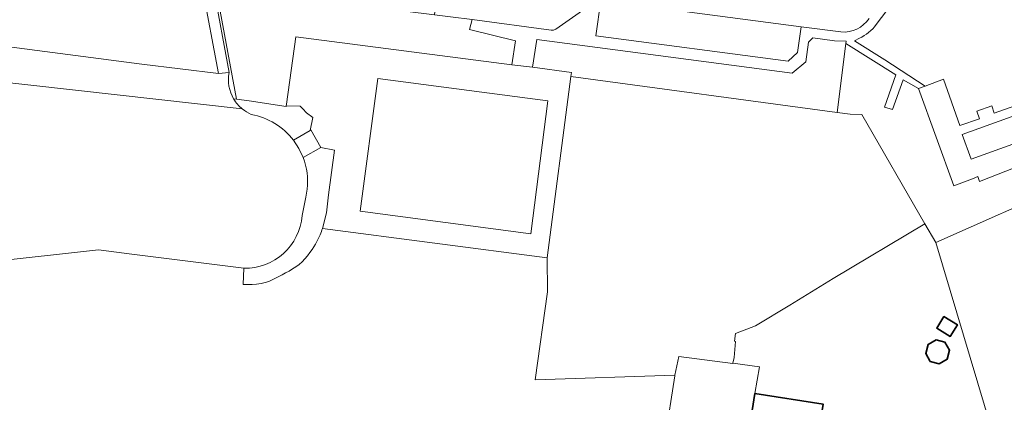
# Model space of a CAD drawing. Header units: metres. Extents: x 197700 to 204338, y 317132 to 325229.
# Tile 574 of 656: x 202624 to 202774, y 318315 to 318373. Entities that reach past the tile are written whole.
import ezdxf

# ---------------------------------------------------------------- set-up
doc = ezdxf.new("R2010")
doc.units = ezdxf.units.M
for name, color, linetype, lineweight in [('B-WE-GR-BEPLANTING_CULTUUR_BODEMBEDEKKER-GV', 90, 'Continuous', 18), ('B-WE-GR-BEPLANTING_CULTUUR_HEESTERS-GV', 90, 'Continuous', 18), ('B-WE-IE-TERREINAFSCHEIDING_KUNSTMATIG_HEKWERK-G', 20, 'IE-TERREINAFSCHEIDING-KUNSTMATIG', 18), ('B-WE-OG-BEBOUWING-GV', 7, 'Continuous', 35), ('B-WE-OG-TERREIN_CULTUURSCHEIDING-GV', 7, 'Continuous', 18), ('B-WE-OG-TERREIN_ERF-GV', 7, 'Continuous', 18), ('B-WE-VH-VERHARDING_BETONSTRAATSTEEN-GV', 252, 'Continuous', 18), ('B-WE-VH-VERHARDING_HALFVERHARDING-GV', 252, 'Continuous', 18), ('B-WE-VH-VERHARDING_OPEN-GV', 252, 'Continuous', 18), ('B-WE-VH-VERHARDING_TEGEL-GV', 252, 'Continuous', 18)]:
    doc.layers.add(name, color=color, linetype=linetype, lineweight=lineweight)
doc.linetypes.add('IE-TERREINAFSCHEIDING-KUNSTMATIG', pattern='A,4,[82,NLCS.SHX,S=0.75,R=90,X=0,Y=0],4,-2', length=10)

msp = doc.modelspace()

# ---------------------------------------------------------------- linework, layer by layer
at = {"layer": 'B-WE-GR-BEPLANTING_CULTUUR_BODEMBEDEKKER-GV'}
msp.add_lwpolyline([(202750.332, 318369.478), (202750.372, 318369.798), (202748.631, 318369.884), (202745.322, 318370.324), (202744.656, 318369.674), (202744.227, 318366.668), (202742.182, 318364.924), (202703.244, 318370.073), (202702.589, 318365.848), (202708.535, 318365.055), (202708.453, 318364.432), (202749.031, 318358.954)], close=True, dxfattribs=at)
at = {"layer": 'B-WE-GR-BEPLANTING_CULTUUR_HEESTERS-GV'}
for points in [[(202653.976, 318378.055), (202653.95, 318378.058), (202653.966, 318377.971), (202656.352, 318365.054), (202656.356, 318365.015), (202656.344, 318365.014)], [(202657.045, 318361.011), (202657.466, 318360.954), (202654.315, 318378.012), (202653.976, 318378.055)]]:
    msp.add_lwpolyline(points, dxfattribs=at)
msp.add_lwpolyline([(202656.344, 318365.014, 0.1801463), (202657.045, 318361.011)], format="xyb", dxfattribs=at)
at = {"layer": 'B-WE-IE-TERREINAFSCHEIDING_KUNSTMATIG_HEKWERK-G'}
for points in [[(202764.033, 318339.118), (202784.219, 318348.079)], [(202736.556, 318326.424), (202741.815, 318329.587), (202748.429, 318333.614), (202762.37, 318341.977)], [(202762.37, 318341.977), (202764.033, 318339.118)], [(202733.142, 318320.726), (202733.134, 318320.686), (202724.866, 318321.746), (202724.279, 318318.882)], [(202733.307, 318321.61), (202733.142, 318320.726)], [(202733.142, 318320.726), (202737.189, 318320.144), (202736.477, 318316.094)], [(202731.482, 318309.479), (202722.788, 318309.348), (202724.306, 318318.813)]]:
    msp.add_lwpolyline(points, dxfattribs=at)
at = {"layer": 'B-WE-OG-BEBOUWING-GV'}
for points in [[(202765.285, 318327.84), (202764.188, 318326.083), (202766.248, 318324.796), (202767.346, 318326.553)], [(202764.578, 318320.62), (202765.796, 318321.326), (202766.157, 318322.687), (202765.451, 318323.906), (202764.089, 318324.267), (202762.872, 318323.56), (202762.51, 318322.199), (202763.217, 318320.981)], [(202736.477, 318316.094), (202736.074, 318313.49), (202735.463, 318309.539), (202735.31, 318308.549), (202738.447, 318308.064), (202738.184, 318306.341), (202737.704, 318303.2), (202744.901, 318302.063), (202745.681, 318307.002), (202746.865, 318314.497)]]:
    msp.add_lwpolyline(points, close=True, dxfattribs=at)
at = {"layer": 'B-WE-OG-TERREIN_CULTUURSCHEIDING-GV'}
for points in [[(202647.144, 318404.374), (202646.286, 318405.379), (202644.683, 318407.006), (202624.929, 318416.673), (202624.479, 318416.082), (202621.899, 318414.061), (202619.048, 318412.541), (202615.994, 318411.859), (202613.319, 318411.464), (202609.884, 318411.428), (202584.621, 318415.159), (202583.307, 318415.567), (202582.543, 318410.856), (202581.7, 318405.47), (202578.117, 318374.71), (202608.582, 318370.728), (202611.266, 318370.377), (202615.908, 318369.821), (202617.744, 318369.583), (202620.445, 318369.231), (202643.079, 318366.279), (202654.743, 318364.887), (202652.269, 318378.155)], [(202761.146, 318380.506), (202754.974, 318372.337)], [(202785.863, 318354.347), (202770.729, 318348.41), (202770.44, 318349.166), (202769.619, 318348.804), (202766.776, 318347.768), (202761.42, 318362.6), (202759.065, 318363.937), (202757.427, 318359.374), (202756.216, 318359.758), (202757.965, 318364.692), (202750.332, 318369.478), (202749.031, 318358.954), (202750.984, 318358.698), (202752.776, 318358.632), (202762.37, 318341.977), (202764.033, 318339.118), (202775.68, 318300.126)], [(202752.416, 318370.244), (202751.671, 318369.857), (202756.292, 318366.977), (202762.426, 318362.97), (202765.222, 318363.998), (202767.737, 318356.967), (202770.707, 318357.986), (202770.285, 318359.15), (202772.566, 318359.957), (202772.962, 318358.839), (202777.984, 318360.633), (202777.602, 318361.828), (202779.848, 318362.578), (202780.291, 318361.447), (202782.057, 318362.046), (202783.192, 318361.774), (202784.009, 318359.28), (202784.888, 318357.185)], [(202722.788, 318309.348), (202724.306, 318318.813), (202724.279, 318318.882), (202703.022, 318318.162), (202704.889, 318331.607), (202704.803, 318336.759), (202670.599, 318341.27), (202670.506, 318341.029), (202670.415, 318340.786), (202670.322, 318340.544), (202670.227, 318340.304), (202670.125, 318340.067), (202669.932, 318339.654), (202669.725, 318339.245), (202669.504, 318338.844), (202669.27, 318338.452), (202669.022, 318338.071), (202668.669, 318337.576), (202668.291, 318337.094), (202667.889, 318336.632), (202667.464, 318336.195), (202667.016, 318335.789), (202666.539, 318335.42), (202666.032, 318335.084), (202665.505, 318334.772), (202664.967, 318334.477), (202664.429, 318334.19), (202663.931, 318333.923), (202663.427, 318333.661), (202662.917, 318333.413), (202662.398, 318333.194), (202661.87, 318333.013), (202661.22, 318332.865), (202660.552, 318332.781), (202659.874, 318332.732), (202659.424, 318332.729), (202659.308, 318332.723), (202659.192, 318332.719)], [(202659.192, 318332.719), (202658.855, 318332.711), (202658.518, 318332.71), (202658.584, 318335.194), (202641.527, 318337.358), (202636.43, 318337.977), (202619.41, 318336.12), (202618.518, 318329.296), (202614.765, 318329.694), (202589.776, 318296.022), (202596.74, 318290.942), (202608.786, 318308.041), (202610.245, 318308.382), (202615.38, 318308.259), (202624.555, 318301.629), (202610.058, 318281.227), (202612.334, 318279.566), (202633.007, 318306.123)]]:
    msp.add_lwpolyline(points, dxfattribs=at)
for points in [[(202654.315, 318378.012), (202657.466, 318360.954), (202659.392, 318360.694), (202665.049, 318359.842), (202665.063, 318359.942), (202665.099, 318360.196), (202666.527, 318370.473), (202699.441, 318366.225), (202700.022, 318369.873), (202692.968, 318371.601), (202693.396, 318373.094), (202690.088, 318373.522), (202687.646, 318373.829)], [(202704.803, 318336.759), (202704.889, 318331.607), (202703.022, 318318.162), (202724.279, 318318.882), (202724.866, 318321.746), (202733.134, 318320.686), (202733.142, 318320.726), (202733.307, 318321.61), (202733.503, 318324.05), (202733.369, 318324.06), (202733.507, 318325.228), (202736.556, 318326.424), (202741.815, 318329.587), (202748.429, 318333.614), (202762.37, 318341.977), (202752.776, 318358.632), (202750.984, 318358.698), (202749.031, 318358.954), (202708.453, 318364.432)]]:
    msp.add_lwpolyline(points, close=True, dxfattribs=at)
msp.add_lwpolyline([(202754.974, 318372.337, -0.1185525), (202752.416, 318370.244)], format="xyb", dxfattribs=at)
at = {"layer": 'B-WE-OG-TERREIN_ERF-GV'}
for points in [[(202658.363, 318359.474), (202619.73, 318363.788), (202617.043, 318364.153), (202610.546, 318364.997), (202607.84, 318365.313)], [(202667.627, 318352.091), (202666.991, 318353.447), (202666.169, 318354.7)], [(202533.657, 318351.255), (202537.312, 318350.78), (202537.415, 318350.767), (202598.293, 318342.986), (202597.658, 318337.503), (202612.817, 318335.467), (202619.41, 318336.12), (202636.43, 318337.977), (202641.527, 318337.358), (202658.584, 318335.194)], [(202667.475, 318343.244), (202668.024, 318346.006), (202668.273, 318347.261)], [(202775.68, 318300.126), (202764.033, 318339.118), (202762.37, 318341.977), (202748.429, 318333.614), (202741.815, 318329.587), (202736.556, 318326.424), (202733.507, 318325.228), (202733.369, 318324.06), (202733.503, 318324.05), (202733.307, 318321.61), (202733.142, 318320.726), (202737.189, 318320.144), (202736.477, 318316.094), (202746.865, 318314.497), (202745.681, 318307.002), (202744.901, 318302.063), (202737.704, 318303.2), (202738.184, 318306.341), (202738.447, 318308.064), (202735.31, 318308.549), (202735.463, 318309.539), (202734.5, 318309.525), (202728.64, 318291.216), (202732.114, 318292.381)]]:
    msp.add_lwpolyline(points, dxfattribs=at)
for points in [[(202659.724, 318358.652, -0.0695673), (202658.363, 318359.474)], [(202666.169, 318354.7, 0.1861337), (202659.724, 318358.652)], [(202668.273, 318347.261, 0.1175992), (202667.627, 318352.091)], [(202658.584, 318335.194, 0.4001549), (202667.475, 318343.244)]]:
    msp.add_lwpolyline(points, format="xyb", dxfattribs=at)
for points in [[(202765.285, 318327.84), (202767.346, 318326.553), (202766.248, 318324.796), (202764.188, 318326.083)], [(202764.578, 318320.62), (202763.217, 318320.981), (202762.51, 318322.199), (202762.872, 318323.56), (202764.089, 318324.267), (202765.451, 318323.906), (202766.157, 318322.687), (202765.796, 318321.326)], [(202724.306, 318318.813), (202722.788, 318309.348), (202731.482, 318309.479), (202734.5, 318309.525), (202735.463, 318309.539), (202736.074, 318313.49), (202736.477, 318316.094), (202737.189, 318320.144), (202733.142, 318320.726), (202733.134, 318320.686), (202724.866, 318321.746), (202724.279, 318318.882)]]:
    msp.add_lwpolyline(points, close=True, dxfattribs=at)
at = {"layer": 'B-WE-VH-VERHARDING_BETONSTRAATSTEEN-GV'}
for points in [[(202652.269, 318378.155), (202653.966, 318377.971), (202653.95, 318378.058), (202653.976, 318378.055), (202654.676, 318383.757), (202688.354, 318379.609), (202687.646, 318373.829), (202690.088, 318373.522), (202693.396, 318373.094), (202705.442, 318371.496), (202705.809, 318371.507), (202706.147, 318371.654), (202712.24, 318375.907), (202712.597, 318376.013), (202713.024, 318375.997), (202743.511, 318371.998), (202749.586, 318371.207)], [(202656.344, 318365.014), (202654.743, 318364.887), (202643.079, 318366.279), (202620.445, 318369.231), (202619.73, 318363.788), (202658.363, 318359.474)]]:
    msp.add_lwpolyline(points, dxfattribs=at)
msp.add_lwpolyline([(202743.511, 318371.998), (202713.024, 318375.997), (202712.219, 318370.602), (202741.561, 318366.757), (202742.984, 318368.063)], close=True, dxfattribs=at)
for points in [[(202749.586, 318371.207, 0.2646589), (202753.9, 318373.257)], [(202657.045, 318361.011, -0.1801463), (202656.344, 318365.014)], [(202658.363, 318359.474, -0.0891422), (202657.045, 318361.011)]]:
    msp.add_lwpolyline(points, format="xyb", dxfattribs=at)
at = {"layer": 'B-WE-VH-VERHARDING_HALFVERHARDING-GV'}
for points in [[(202702.322, 318340.459), (202704.925, 318360.696), (202678.997, 318364.136), (202676.321, 318343.908)], [(202770.44, 318349.166), (202770.729, 318348.41), (202785.863, 318354.347), (202785.173, 318355.991), (202790.52, 318358.235), (202790.052, 318359.352), (202784.888, 318357.185), (202784.009, 318359.28), (202783.192, 318361.774), (202782.057, 318362.046), (202780.291, 318361.447), (202779.848, 318362.578), (202777.602, 318361.828), (202777.984, 318360.633), (202772.962, 318358.839), (202772.566, 318359.957), (202770.285, 318359.15), (202770.707, 318357.986), (202767.737, 318356.967), (202765.222, 318363.998), (202762.426, 318362.97), (202761.42, 318362.6), (202766.776, 318347.768), (202769.619, 318348.804)], [(202769.433, 318351.805), (202784.518, 318357.266), (202783.157, 318361.027), (202768.072, 318355.567)], [(202769.433, 318351.805), (202768.072, 318355.567), (202783.157, 318361.027), (202784.518, 318357.266)]]:
    msp.add_lwpolyline(points, close=True, dxfattribs=at)
at = {"layer": 'B-WE-VH-VERHARDING_OPEN-GV'}
for points in [[(202670.315, 318353.604), (202672.414, 318353.214), (202671.513, 318346.404), (202671.183, 318343.653), (202670.599, 318341.27), (202704.803, 318336.759), (202708.453, 318364.432), (202708.535, 318365.055), (202702.589, 318365.848), (202699.441, 318366.225), (202666.527, 318370.473), (202665.099, 318360.196), (202665.063, 318359.942), (202667.174, 318359.899), (202667.594, 318359.495), (202668.13, 318358.883), (202669.111, 318358.17), (202668.719, 318356.215), (202668.828, 318356.28)], [(202702.322, 318340.459), (202676.321, 318343.908), (202678.997, 318364.136), (202704.925, 318360.696)], [(202668.719, 318356.215), (202666.169, 318354.7), (202666.991, 318353.447), (202667.627, 318352.091), (202670.315, 318353.604), (202668.828, 318356.28)]]:
    msp.add_lwpolyline(points, close=True, dxfattribs=at)
for points in [[(202666.169, 318354.7), (202668.719, 318356.215), (202669.111, 318358.17), (202668.13, 318358.883), (202667.594, 318359.495), (202667.174, 318359.899), (202665.063, 318359.942), (202665.049, 318359.842), (202659.392, 318360.694), (202657.466, 318360.954), (202657.045, 318361.011)], [(202658.584, 318335.194), (202658.518, 318332.71), (202658.855, 318332.711), (202659.192, 318332.719), (202659.308, 318332.723), (202659.424, 318332.729), (202659.874, 318332.732), (202660.552, 318332.781), (202661.22, 318332.865), (202661.87, 318333.013), (202662.398, 318333.194), (202662.917, 318333.413), (202663.427, 318333.661), (202663.931, 318333.923), (202664.429, 318334.19), (202664.967, 318334.477), (202665.505, 318334.772), (202666.032, 318335.084), (202666.539, 318335.42), (202667.016, 318335.789), (202667.464, 318336.195), (202667.889, 318336.632), (202668.291, 318337.094), (202668.669, 318337.576), (202669.022, 318338.071), (202669.27, 318338.452), (202669.504, 318338.844), (202669.725, 318339.245), (202669.932, 318339.654), (202670.125, 318340.067), (202670.227, 318340.304), (202670.322, 318340.544), (202670.415, 318340.786), (202670.506, 318341.029), (202670.599, 318341.27), (202671.183, 318343.653), (202671.513, 318346.404), (202672.414, 318353.214), (202670.315, 318353.604), (202667.627, 318352.091)], [(202668.273, 318347.261), (202668.024, 318346.006), (202667.475, 318343.244)]]:
    msp.add_lwpolyline(points, dxfattribs=at)
for points in [[(202657.045, 318361.011, 0.0891422), (202658.363, 318359.474)], [(202658.363, 318359.474, 0.0695673), (202659.724, 318358.652)], [(202659.724, 318358.652, -0.1861337), (202666.169, 318354.7)], [(202667.627, 318352.091, -0.1175992), (202668.273, 318347.261)], [(202667.475, 318343.244, -0.4001549), (202658.584, 318335.194)]]:
    msp.add_lwpolyline(points, format="xyb", dxfattribs=at)
at = {"layer": 'B-WE-VH-VERHARDING_TEGEL-GV'}
for points in [[(202754.974, 318372.337), (202761.146, 318380.506), (202762.825, 318382.728), (202763.486, 318383.537), (202765.499, 318384.973), (202809.844, 318379.138), (202805.129, 318385.289)], [(202712.24, 318375.907), (202706.147, 318371.654), (202705.809, 318371.507), (202705.442, 318371.496), (202693.396, 318373.094), (202692.968, 318371.601), (202700.022, 318369.873), (202699.441, 318366.225), (202702.589, 318365.848), (202703.244, 318370.073), (202742.182, 318364.924), (202744.227, 318366.668), (202744.656, 318369.674), (202745.322, 318370.324), (202748.631, 318369.884), (202750.372, 318369.798), (202750.332, 318369.478), (202757.965, 318364.692), (202756.216, 318359.758), (202757.427, 318359.374), (202759.065, 318363.937), (202761.42, 318362.6), (202762.426, 318362.97), (202756.292, 318366.977), (202751.671, 318369.857), (202752.416, 318370.244)], [(202749.586, 318371.207), (202743.511, 318371.998), (202742.984, 318368.063), (202741.561, 318366.757), (202712.219, 318370.602), (202713.024, 318375.997)]]:
    msp.add_lwpolyline(points, dxfattribs=at)
msp.add_lwpolyline([(202653.966, 318377.971), (202652.269, 318378.155), (202654.743, 318364.887), (202656.344, 318365.014), (202656.356, 318365.015), (202656.352, 318365.054)], close=True, dxfattribs=at)
for points in [[(202753.9, 318373.257, -0.2646589), (202749.586, 318371.207)], [(202752.416, 318370.244, 0.1185525), (202754.974, 318372.337)]]:
    msp.add_lwpolyline(points, format="xyb", dxfattribs=at)

doc.saveas('drawing.dxf')
